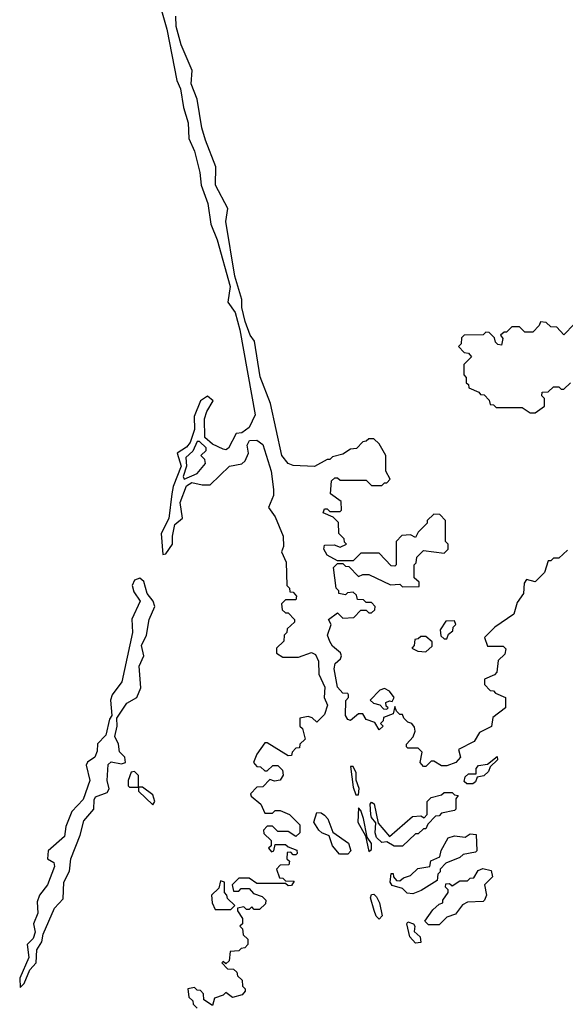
# Model space of a CAD drawing. Extents: x 2769579 to 2883812, y 684207 to 828660.
# Tile 352 of 505: x 2822913 to 2825010, y 779205 to 782991. Entities that reach past the tile are written whole.
import ezdxf

# ---------------------------------------------------------------- set-up
doc = ezdxf.new("R2010")
doc.units = 0

msp = doc.modelspace()

# ---------------------------------------------------------------- linework, layer by layer
at = {"layer": '0CON02XD'}
for points in [[(2823441.4, 783085), (2823479.4, 782955), (2823517, 782757), (2823531.1, 782725), (2823543.2, 782653.2), (2823561.4, 782595), (2823564, 782535), (2823585.6, 782485.6), (2823605.9, 782404.1), (2823611.2, 782355), (2823635.9, 782284.1), (2823648, 782205), (2823671.9, 782145), (2823722.5, 781965), (2823713.1, 781905), (2823742, 781865), (2823759.1, 781799.1), (2823818.3, 781471.7), (2823795, 781422.5), (2823767, 781403), (2823745, 781400), (2823716.4, 781343.6), (2823705, 781337.5), (2823695, 781340), (2823655, 781358.6), (2823624.4, 781385), (2823623.4, 781456.6), (2823632.5, 781485), (2823657.5, 781525), (2823635, 781543.3), (2823608, 781525), (2823584.3, 781465), (2823585.6, 781415), (2823568.2, 781365), (2823555, 781346.9), (2823518, 781325), (2823534.5, 781275), (2823503.6, 781196.4), (2823498.6, 781168.6), (2823486.7, 781073.3), (2823457.5, 781015), (2823463.8, 780935), (2823475, 780936.7), (2823500.8, 780975), (2823500, 781005), (2823509.4, 781050.6), (2823538.9, 781075), (2823530.6, 781135), (2823555, 781199.2), (2823575, 781211.1), (2823615, 781202), (2823645, 781202.5), (2823720, 781275), (2823767, 781283), (2823780, 781295), (2823792.5, 781325), (2823787.5, 781355), (2823797, 781373), (2823825, 781373.8), (2823847.4, 781357.4), (2823879.4, 781255), (2823889.4, 781185), (2823888.3, 781161.7), (2823870, 781115), (2823895, 781080), (2823926.2, 781005), (2823927.5, 780965), (2823920, 780945), (2823937.5, 780905), (2823940, 780815), (2823950, 780805), (2823951.7, 780791.7), (2823965, 780790), (2823977.5, 780775), (2823975, 780760), (2823935, 780760), (2823920, 780745), (2823921.7, 780721.7), (2823935, 780710), (2823945, 780710), (2823970, 780685), (2823970, 780675), (2823941.7, 780648.3), (2823940, 780635), (2823930, 780625), (2823928.3, 780601.7), (2823900, 780575), (2823900, 780555), (2823925, 780540), (2823985, 780540), (2824035, 780557.5), (2824050.5, 780550.5), (2824061.4, 780525), (2824062.5, 780475), (2824085.7, 780425), (2824083.3, 780385), (2824096, 780355), (2824085, 780320), (2824055, 780290), (2824037, 780307), (2824021.7, 780311.7), (2823990, 780305), (2823990, 780275), (2824000, 780265), (2824010, 780225), (2823990, 780205), (2823988.3, 780191.7), (2823975, 780190), (2823960, 780175), (2823958.3, 780161.7), (2823945, 780160), (2823865, 780210), (2823855, 780210), (2823825, 780167.5), (2823812.5, 780135), (2823825, 780120), (2823838.3, 780118.3), (2823855, 780102.5), (2823865, 780102.5), (2823886.1, 780123.9), (2823905, 780123.8), (2823923.3, 780105), (2823926.4, 780086.4), (2823915, 780066.7), (2823893.3, 780063.3), (2823875, 780070), (2823848.3, 780041.7), (2823825, 780040), (2823800, 780015), (2823802.5, 780005), (2823840, 779975), (2823855, 779940), (2823885, 779940), (2823895, 779950), (2823915, 779950), (2823950, 779935), (2823990, 779895), (2823990, 779865), (2823975, 779850), (2823945, 779870), (2823905, 779870), (2823885, 779890), (2823865, 779890), (2823850, 779875), (2823851.7, 779861.7), (2823880, 779835), (2823880, 779815), (2823870, 779805), (2823881.7, 779791.7), (2823890, 779795), (2823895, 779820), (2823935, 779820), (2823945, 779810), (2823978.3, 779798.3), (2823980, 779785), (2823975, 779780), (2823965, 779780), (2823955, 779790), (2823941.7, 779788.3), (2823940, 779765), (2823950, 779755), (2823948.3, 779741.7), (2823915, 779740), (2823900, 779725), (2823911.7, 779691.7), (2823925, 779690), (2823935, 779680), (2823968.3, 779678.3), (2823958.3, 779661.7), (2823945, 779660), (2823935, 779670), (2823825, 779670), (2823795, 779690), (2823755, 779690), (2823730, 779665), (2823735, 779640), (2823755, 779640), (2823765, 779650), (2823795, 779650), (2823811.7, 779631.7), (2823845, 779620), (2823860, 779605), (2823858.3, 779591.7), (2823835, 779570), (2823815, 779570), (2823805, 779580), (2823795, 779570), (2823785, 779570), (2823775, 779580), (2823750, 779575), (2823750, 779565), (2823770, 779535), (2823770, 779515), (2823760, 779505), (2823770, 779495), (2823771.7, 779471.7), (2823790, 779455), (2823790, 779435), (2823778.3, 779421.7), (2823765, 779420), (2823755, 779410), (2823721.7, 779408.3), (2823718.3, 779371.7), (2823705, 779360), (2823695, 779370), (2823690, 779365), (2823711.7, 779341.7), (2823735, 779340), (2823748.3, 779328.3), (2823750, 779315), (2823768.3, 779298.3), (2823770, 779275), (2823780, 779265), (2823780, 779255), (2823768.3, 779241.7), (2823731.7, 779231.7), (2823705, 779250), (2823695, 779240), (2823661.7, 779228.3), (2823655, 779200), (2823621.7, 779221.7), (2823620, 779245), (2823608.3, 779258.3), (2823595, 779260), (2823585, 779270), (2823560, 779265), (2823563, 779233), (2823578.3, 779218.3), (2823580, 779205), (2823595, 779190)], [(2824140, 780785), (2824140, 780795), (2824130, 780805), (2824120, 780885), (2824135, 780900), (2824155, 780900), (2824165, 780890), (2824178.3, 780888.3), (2824215, 780850), (2824232.5, 780857.5), (2824255, 780857.5), (2824338.3, 780818.3), (2824375, 780820), (2824385, 780810), (2824448.3, 780811.7), (2824448.3, 780828.3), (2824430, 780845), (2824430, 780895), (2824437, 780903), (2824440, 780925), (2824465, 780950), (2824545, 780940), (2824560, 780955), (2824560, 780975), (2824550, 780985), (2824550, 781065), (2824528.3, 781088.3), (2824505, 781090), (2824480, 781065), (2824480, 781055), (2824445, 781020), (2824435, 781000), (2824415, 781010), (2824381.7, 781008.3), (2824360, 780985), (2824360, 780895), (2824355, 780890), (2824341.7, 780891.7), (2824295, 780940), (2824225, 780940), (2824195, 780910), (2824135, 780910), (2824095, 780932.5), (2824082.5, 780955), (2824085, 780970), (2824121.7, 780971.7), (2824145, 780962.5), (2824170, 780975), (2824161.7, 780981.7), (2824160, 780995), (2824140, 781015), (2824138.3, 781058.3), (2824118.3, 781078.3), (2824080, 781095), (2824085, 781110), (2824095, 781110), (2824105, 781100), (2824145, 781100), (2824150, 781105), (2824148.3, 781138.3), (2824108.3, 781168.3), (2824111.7, 781218.3), (2824125, 781230), (2824135, 781230), (2824145, 781220), (2824245, 781220), (2824265, 781200), (2824305, 781200), (2824315, 781210), (2824325, 781210), (2824337.5, 781225), (2824320, 781255), (2824320, 781315), (2824295, 781360), (2824275, 781380), (2824255, 781380), (2824245, 781370), (2824231.7, 781368.3), (2824208.3, 781341.7), (2824185, 781340), (2824155, 781320), (2824115, 781310), (2824105, 781300), (2824095, 781300), (2824047, 781273), (2823965, 781277.5), (2823945, 781284), (2823920.5, 781315), (2823877.8, 781515), (2823838, 781618), (2823816.2, 781755), (2823798.7, 781778.7), (2823780.3, 781830.3), (2823767.5, 781885), (2823767.5, 781915), (2823740, 782005), (2823706, 782215), (2823713.3, 782265), (2823666.2, 782355), (2823667.5, 782425), (2823627.7, 782527.7), (2823614, 782575), (2823596, 782685), (2823572, 782745), (2823576.4, 782796.4), (2823534.2, 782895), (2823514.2, 782965), (2823513.8, 783005)], [(2825045, 781820), (2825005, 781780), (2824978.3, 781808.3), (2824955, 781810), (2824937, 781827), (2824915, 781830), (2824910, 781815), (2824885, 781790), (2824855, 781790), (2824835, 781810), (2824805, 781810), (2824785, 781790), (2824775, 781790), (2824761.7, 781778.3), (2824770, 781765), (2824765, 781740), (2824751.7, 781741.7), (2824741.7, 781751.7), (2824738.3, 781768.3), (2824718.3, 781788.3), (2824705, 781790), (2824695, 781780), (2824621.7, 781778.3), (2824611.7, 781768.3), (2824610, 781745), (2824600, 781735), (2824621.7, 781711.7), (2824638.3, 781708.3), (2824650, 781695), (2824620, 781665), (2824620, 781625), (2824630, 781615), (2824630, 781595), (2824638.3, 781588.3), (2824640, 781575), (2824678.3, 781558.3), (2824685, 781550), (2824698.3, 781548.3), (2824718.3, 781528.3), (2824721.7, 781511.7), (2824735, 781510), (2824745, 781500), (2824845, 781500), (2824875, 781480), (2824895, 781480), (2824930, 781505), (2824930, 781535), (2824920, 781545), (2824921.7, 781558.3), (2824945, 781560), (2824965, 781580), (2824985, 781580), (2824995, 781570), (2825005, 781570), (2825030, 781595)], [(2823545, 781223.8), (2823595, 781246.7), (2823627.5, 781285), (2823625, 781300), (2823610, 781315), (2823630, 781335), (2823630, 781345), (2823605, 781368.8), (2823595, 781368.8), (2823578.3, 781331.7), (2823552.3, 781307.7), (2823554.4, 781275), (2823541.2, 781235), (2823545, 781223.8)], [(2825018.3, 780951.7), (2824985, 780920), (2824965, 780920), (2824955, 780910), (2824945, 780910), (2824930, 780865), (2824895, 780830), (2824861.7, 780838.3), (2824852.5, 780825), (2824850, 780785), (2824825, 780750), (2824812.5, 780705), (2824740, 780655), (2824700, 780615), (2824711.7, 780581.7), (2824771.7, 780581.7), (2824781.7, 780571.7), (2824778.3, 780551.7), (2824753, 780527), (2824747.5, 780482.5), (2824738.3, 780471.7), (2824700, 780455), (2824700, 780435), (2824721.7, 780411.7), (2824735, 780410), (2824741.7, 780401.7), (2824780, 780385), (2824780, 780345), (2824731.7, 780308.3), (2824726.4, 780273.6), (2824680, 780250), (2824660, 780215), (2824600, 780185), (2824607.5, 780155), (2824590, 780135), (2824555, 780122.5), (2824535, 780122.5), (2824505, 780140), (2824495, 780140), (2824475, 780120), (2824465, 780120), (2824452.5, 780135), (2824460, 780175), (2824445, 780190), (2824405, 780190), (2824400, 780195), (2824400, 780205), (2824426.2, 780233.8), (2824433.3, 780255), (2824430.7, 780270.7), (2824420, 780285), (2824405, 780290), (2824390, 780305), (2824385, 780320), (2824375, 780320), (2824361.7, 780331.7), (2824355, 780350), (2824348.3, 780321.7), (2824311.7, 780308.3), (2824310, 780295), (2824300, 780285), (2824310, 780275), (2824295, 780260), (2824278.3, 780288.3), (2824245, 780300), (2824231.7, 780321.7), (2824215, 780322.5), (2824185, 780296.7), (2824175, 780300), (2824166.2, 780315), (2824167, 780373), (2824177.5, 780385), (2824177.5, 780395), (2824175, 780400), (2824155, 780401.2), (2824134.4, 780425), (2824121.4, 780495), (2824126.2, 780515), (2824146.7, 780533.3), (2824150, 780545), (2824146.4, 780556.4), (2824115, 780582.5), (2824105, 780600), (2824096.7, 780625), (2824110, 780665), (2824100, 780685), (2824135, 780710), (2824155, 780690), (2824197, 780693), (2824225, 780720), (2824245, 780720), (2824255, 780710), (2824265, 780710), (2824278.3, 780721.7), (2824280, 780735), (2824265, 780750), (2824245, 780750), (2824235, 780760), (2824211.7, 780761.7), (2824208.3, 780778.3), (2824195, 780790), (2824173, 780787), (2824165, 780780), (2824140, 780785)], [(2822915, 779270), (2822930, 779285), (2822952.5, 779337.5), (2822976.7, 779365), (2822978.8, 779415), (2822998.8, 779445), (2823004, 779475), (2823047.1, 779575), (2823080, 779610), (2823083.1, 779675), (2823105, 779717.5), (2823109.4, 779765), (2823145.8, 779855), (2823159.3, 779910.7), (2823198.8, 779955), (2823199.3, 779990.7), (2823205, 780002.5), (2823250, 780020), (2823256.7, 780033.3), (2823250, 780065), (2823253, 780127), (2823265, 780137.5), (2823305, 780130), (2823320, 780135), (2823317.5, 780155), (2823296.4, 780176.4), (2823292.5, 780205), (2823279.2, 780235), (2823287.5, 780275), (2823286.2, 780305), (2823325, 780362.9), (2823363.8, 780385), (2823378.3, 780421.7), (2823372.9, 780505), (2823390, 780545), (2823381.9, 780585), (2823400.4, 780625), (2823410.5, 780685), (2823433.1, 780735), (2823426.9, 780755), (2823403.8, 780785), (2823390.3, 780830.3), (2823375, 780844), (2823354.5, 780835.5), (2823346, 780815), (2823351.7, 780791.7), (2823376.2, 780755), (2823344.4, 780685.6), (2823347.5, 780635), (2823305.8, 780445), (2823269.2, 780395), (2823262, 780375), (2823267.5, 780315), (2823258.3, 780301.7), (2823245, 780240), (2823213, 780207), (2823211.7, 780178.3), (2823202.5, 780155), (2823174.3, 780135.7), (2823168.8, 780125), (2823182.5, 780065), (2823157.7, 779992.3), (2823113.9, 779946.1), (2823090.7, 779889.3), (2823085, 779850), (2823022.5, 779795), (2823020, 779765), (2823045, 779750), (2823046.7, 779735), (2823020, 779665), (2822990, 779625), (2822980.7, 779599.3), (2822983.3, 779555), (2822966.7, 779515), (2822973, 779483), (2822965, 779457.5), (2822942.5, 779435), (2822948.8, 779385), (2822913.3, 779305), (2822915, 779270)], [(2824555, 780610), (2824561.7, 780628.3), (2824578.3, 780641.7), (2824580, 780655), (2824590, 780665), (2824585, 780680), (2824551.7, 780678.3), (2824530, 780645), (2824531.7, 780621.7), (2824545, 780610), (2824555, 780610)], [(2824475, 780560), (2824498.3, 780581.7), (2824498.3, 780598.3), (2824475, 780620), (2824455, 780620), (2824445, 780610), (2824431.7, 780608.3), (2824430, 780585), (2824420, 780575), (2824443, 780563), (2824475, 780560)], [(2824325, 780340), (2824330, 780345), (2824321.7, 780351.7), (2824320, 780365), (2824335, 780372.5), (2824345, 780370), (2824352.5, 780385), (2824335, 780408.8), (2824315, 780420), (2824297, 780413), (2824260, 780375), (2824273, 780363), (2824297, 780357), (2824311.7, 780341.7), (2824325, 780340)], [(2824655, 780052.5), (2824632.5, 780052.5), (2824621.7, 780061.7), (2824625, 780080), (2824638.3, 780091.7), (2824668.3, 780091.7), (2824668.3, 780111.7), (2824677, 780123), (2824711.7, 780128.3), (2824748.3, 780158.3), (2824750, 780145), (2824721.7, 780118.3), (2824715, 780100), (2824696.7, 780083.3), (2824671.7, 780078.3), (2824665, 780060), (2824655, 780052.5)], [(2824215, 780010), (2824217.5, 780035), (2824207, 780067), (2824206.7, 780095), (2824195, 780120), (2824185, 780120), (2824195, 780040), (2824205, 780010), (2824215, 780010)], [(2823425, 779972.5), (2823432.5, 779985), (2823425, 780010), (2823385, 780040), (2823370, 780040), (2823370, 780085), (2823355, 780100), (2823341.7, 780098.3), (2823330, 780065), (2823330, 780045), (2823335, 780040), (2823370, 780040), (2823370, 780025), (2823425, 779972.5)], [(2824385, 779812.5), (2824353, 779813), (2824325, 779830), (2824305, 779827.5), (2824285, 779846.7), (2824279.2, 779865), (2824282.5, 779902.5), (2824265, 779923.3), (2824262.9, 779935), (2824260, 779975), (2824265, 779982.5), (2824276.4, 779976.4), (2824291.7, 779901.7), (2824335, 779850), (2824423, 779927), (2824455, 779930), (2824468.3, 779921.7), (2824480, 779935), (2824480, 779985), (2824495, 780000), (2824535, 780010), (2824545, 780020), (2824575, 780020), (2824585, 780010), (2824598.3, 780008.3), (2824590, 779995), (2824590, 779955), (2824585, 779950), (2824535, 779940), (2824525, 779930), (2824511.7, 779928.3), (2824481.7, 779898.3), (2824475, 779880), (2824465, 779880), (2824445, 779860), (2824435, 779860), (2824385, 779812.5)], [(2824175, 779782.5), (2824142.7, 779782.7), (2824116.2, 779815), (2824103, 779853), (2824074.2, 779864.2), (2824063.3, 779875), (2824043.8, 779905), (2824055, 779942.5), (2824071.7, 779941.7), (2824085, 779932.5), (2824098.3, 779918.3), (2824117.5, 779867.5), (2824176.7, 779825), (2824186.7, 779795), (2824175, 779782.5)], [(2824255, 779792.5), (2824265, 779800), (2824266.1, 779823.9), (2824248.3, 779848.3), (2824235, 779920), (2824225, 779950), (2824215, 779960), (2824213.3, 779905), (2824242.5, 779852.5), (2824255, 779792.5)], [(2824425, 779630), (2824403, 779633), (2824385, 779650), (2824345, 779662.5), (2824337.5, 779675), (2824341.7, 779708.3), (2824348.3, 779708.3), (2824350, 779695), (2824361.7, 779681.7), (2824375, 779680), (2824388.3, 779691.7), (2824415, 779700), (2824443, 779727), (2824490, 779735), (2824493.6, 779756.4), (2824528.3, 779771.7), (2824533, 779797), (2824560, 779845), (2824585, 779852.5), (2824625, 779847.5), (2824645, 779860), (2824668.3, 779858.3), (2824670, 779795), (2824665, 779790), (2824618.3, 779781.7), (2824605, 779770), (2824551.7, 779748.3), (2824530, 779725), (2824530, 779715), (2824520, 779705), (2824518.3, 779681.7), (2824457, 779643), (2824425, 779630)], [(2824525, 779510), (2824485, 779510), (2824470, 779525), (2824501.7, 779568.3), (2824525, 779590), (2824540, 779595), (2824540, 779605), (2824560, 779635), (2824560, 779645), (2824550, 779655), (2824551.7, 779668.3), (2824565, 779670), (2824575, 779660), (2824605, 779680), (2824635, 779680), (2824645, 779690), (2824658.3, 779691.7), (2824675, 779720), (2824693, 779727), (2824725, 779720), (2824730, 779695), (2824700, 779665), (2824707.5, 779625), (2824700, 779605), (2824695, 779600), (2824635, 779597.5), (2824615, 779587.5), (2824588.3, 779551.7), (2824555, 779540), (2824525, 779510)], [(2823725, 779570), (2823740, 779585), (2823711.7, 779611.7), (2823710, 779625), (2823700, 779635), (2823700, 779675), (2823685, 779680), (2823678.3, 779651.7), (2823650, 779625), (2823652.5, 779595), (2823665, 779570), (2823725, 779570)], [(2824295, 779532.5), (2824283.9, 779543.9), (2824276.1, 779566.1), (2824261.2, 779615), (2824265, 779627.5), (2824275, 779628), (2824285, 779618), (2824296.9, 779595), (2824306, 779545), (2824295, 779532.5)], [(2824435, 779440), (2824413.3, 779465), (2824401.2, 779515), (2824405, 779522.5), (2824427.5, 779515), (2824432.5, 779505), (2824430, 779485), (2824452.5, 779465), (2824455, 779442.5), (2824435, 779440)]]:
    msp.add_lwpolyline(points, dxfattribs=at)

doc.saveas('drawing.dxf')
